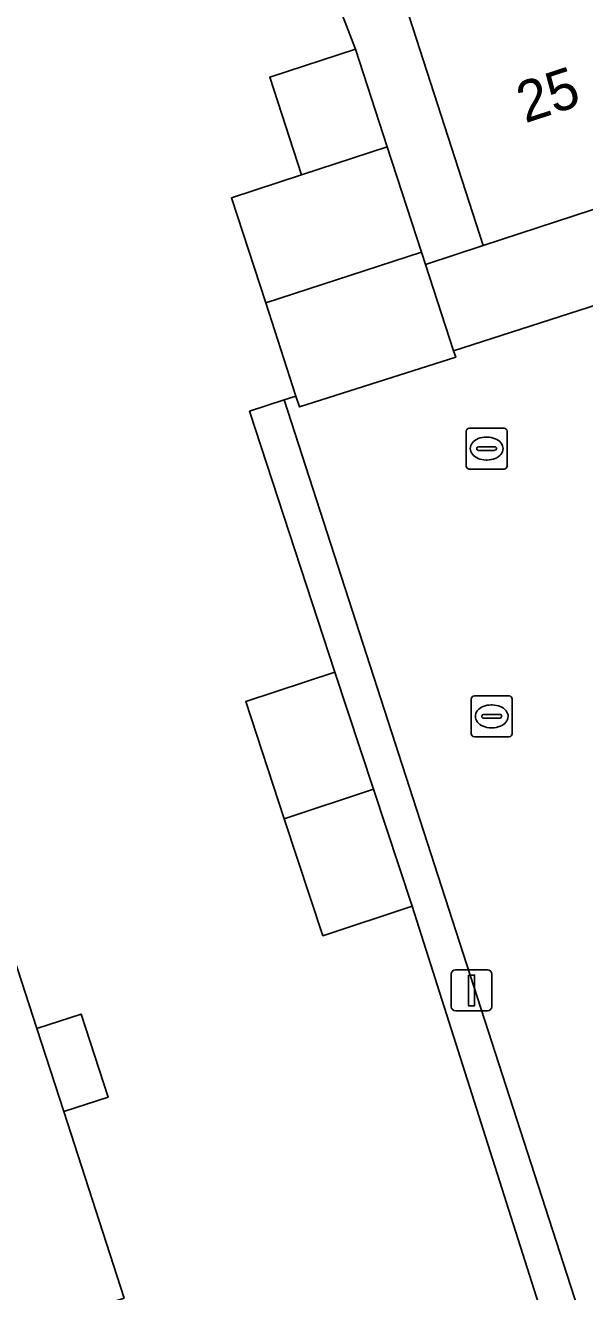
# Model space of a CAD drawing. Extents: x 159371 to 159986, y 382987 to 383597.
# Drawn here: x 159505.97 to 159519.66, y 383100.96 to 383131.92 of the extents above; entities that cross this region are included whole.
import ezdxf

# ---------------------------------------------------------------- set-up
doc = ezdxf.new("R2010")
doc.units = 0
for name, color, linetype in [('IMGEO_Erf', 7, 'Continuous'), ('IMGEO_Kolk', 7, 'Continuous'), ('IMGEO_Lichtmast', 7, 'Continuous'), ('IMGEO_Muur', 7, 'Continuous'), ('IMGEO_Pand', 7, 'Continuous'), ('IMGEO_Pand_nummerreeks', 7, 'Continuous'), ('IMGEO_Rijbaan_lokaal_open', 7, 'Continuous'), ('IMGEO_Rioolput', 7, 'Continuous'), ('IMGEO_Voetpad_open', 7, 'Continuous')]:
    doc.layers.add(name, color=color, linetype=linetype)

msp = doc.modelspace()

# ---------------------------------------------------------------- linework, layer by layer
at = {"layer": 'IMGEO_Erf'}
for points in [[(159519.44, 383097.832), (159515.44, 383110.383), (159513.255, 383109.662), (159512.311, 383112.525), (159511.367, 383115.388), (159513.551, 383116.108), (159511.46, 383122.485), (159512.311, 383122.762), (159512.597, 383122.856), (159511.855, 383125.134), (159511.017, 383127.705), (159512.735, 383128.265), (159511.956, 383130.652), (159514.052, 383131.335), (159513.335, 383133.207)], [(159505.418, 383109.985), (159506.256, 383107.397), (159507.341, 383107.748), (159507.999, 383105.715), (159506.914, 383105.364), (159508.39, 383100.803)]]:
    msp.add_lwpolyline(points, dxfattribs=at)
at = {"layer": 'IMGEO_Kolk'}
for p, q in [((159516.886, 383114.601), (159516.886, 383115.453)), ((159516.961, 383115.527), (159517.813, 383115.527)), ((159517.887, 383115.453), (159517.887, 383114.601)), ((159517.374, 383115.307), (159517.399, 383115.307)), ((159517.145, 383115.021), (159517.145, 383115.033)), ((159517.583, 383114.984), (159517.185, 383114.984)), ((159517.188, 383115.07), (159517.586, 383115.07)), ((159517.629, 383115.033), (159517.629, 383115.021)), ((159517.813, 383114.527), (159516.961, 383114.527)), ((159517.397, 383114.747), (159517.372, 383114.747))]:
    msp.add_line(p, q, dxfattribs=at)
for points in [[(159516.886, 383114.601), (159516.886, 383115.453)], [(159516.961, 383115.527), (159517.813, 383115.527)], [(159517.887, 383115.453), (159517.887, 383114.601)], [(159517.813, 383114.527), (159516.961, 383114.527)]]:
    msp.add_lwpolyline(points, dxfattribs=at)
for centre, radius, start, end in [((159516.963, 383115.451), 0.0765, 91.552, 178.448), ((159516.963, 383115.451), 0.0765, 91.552, 178.448), ((159517.811, 383115.451), 0.0765, 1.552, 88.448), ((159517.811, 383115.451), 0.0765, 1.552, 88.448), ((159517.185, 383115.03), 0.0403, 85.8775, 175.7526), ((159517.182, 383115.02), 0.0366, 178.938, 274.7102), ((159517.586, 383115.027), 0.043, 264.8664, 352.4533), ((159517.59, 383115.032), 0.0386, 1.7309, 96.639), ((159516.963, 383114.603), 0.0765, 181.552, 268.448), ((159516.963, 383114.603), 0.0765, 181.552, 268.448), ((159517.811, 383114.603), 0.0765, 271.552, 358.448), ((159517.811, 383114.603), 0.0765, 271.552, 358.448)]:
    msp.add_arc(centre, radius, start, end, dxfattribs=at)
for centre, major_axis, ratio, start_param, end_param in [((159517.373, 383115.027), (-0.387, 0.002), 0.722429, 4.712389, 7.853982), ((159517.398, 383115.027), (-0.39, 0.002), 0.717154, 1.570796, 4.712389)]:
    msp.add_ellipse(centre, major_axis=major_axis, ratio=ratio, start_param=start_param, end_param=end_param, dxfattribs=at)
at = {"layer": 'IMGEO_Lichtmast'}
for p, q in [((159516.397, 383107.928), (159516.397, 383108.728)), ((159516.397, 383108.728), (159516.397, 383107.928)), ((159516.497, 383108.828), (159517.287, 383108.828)), ((159517.287, 383108.828), (159516.497, 383108.828)), ((159517.387, 383108.728), (159517.387, 383107.928)), ((159517.387, 383107.928), (159517.387, 383108.728)), ((159517.287, 383107.828), (159516.497, 383107.828)), ((159516.497, 383107.828), (159517.287, 383107.828))]:
    msp.add_line(p, q, dxfattribs=at)
msp.add_lwpolyline([(159516.817, 383108.703), (159516.967, 383108.703), (159516.967, 383107.953), (159516.817, 383107.953), (159516.817, 383108.703)], dxfattribs=at)
for centre, start, end in [((159516.497, 383108.728), 90, 180), ((159516.497, 383108.728), 90, 180), ((159517.287, 383108.728), 0, 90), ((159517.287, 383108.728), 360, 90), ((159516.497, 383107.928), 180, 270), ((159516.497, 383107.928), 180, 270), ((159517.287, 383107.928), 270, 0), ((159517.287, 383107.928), 270, 0)]:
    msp.add_arc(centre, 0.1, start, end, dxfattribs=at)
at = {"layer": 'IMGEO_Muur'}
msp.add_lwpolyline([(159515.44, 383110.383), (159519.44, 383097.832)], dxfattribs=at)
at = {"layer": 'IMGEO_Pand'}
for points in [[(159519.81, 383136.532), (159514.513, 383134.798), (159517.178, 383126.538), (159522.489, 383128.274)], [(159514.052, 383131.335), (159511.956, 383130.652), (159512.735, 383128.265), (159514.83, 383128.948)], [(159514.83, 383128.948), (159512.735, 383128.265), (159511.017, 383127.705), (159511.855, 383125.134), (159515.668, 383126.377)], [(159515.668, 383126.377), (159511.855, 383125.134), (159512.597, 383122.856), (159512.682, 383122.594), (159516.506, 383123.807), (159516.455, 383123.963), (159515.767, 383126.073)], [(159514.496, 383113.246), (159513.551, 383116.108), (159511.367, 383115.388), (159512.311, 383112.525)], [(159514.496, 383113.246), (159512.311, 383112.525), (159513.255, 383109.662), (159515.44, 383110.383)], [(159506.914, 383105.364), (159506.256, 383107.397), (159505.418, 383109.985), (159496.539, 383107.119), (159497.738, 383103.406), (159496.604, 383103.029), (159497.122, 383101.449), (159497.227, 383101.484), (159497.296, 383101.275), (159498.317, 383101.61), (159499.504, 383097.934), (159508.39, 383100.803)], [(159506.256, 383107.397), (159506.914, 383105.364), (159507.999, 383105.715), (159507.341, 383107.748)]]:
    msp.add_lwpolyline(points, close=True, dxfattribs=at)
at = {"layer": 'IMGEO_Rijbaan_lokaal_open'}
msp.add_lwpolyline([(159523.837, 383120.403), (159543.244, 383126.59), (159541.49, 383132.018), (159516.455, 383123.963), (159516.506, 383123.807), (159512.682, 383122.594), (159512.597, 383122.856), (159512.311, 383122.762), (159522.735, 383090.553), (159526.812, 383091.837), (159526.127, 383093.955), (159550.697, 383101.96), (159549.018, 383107.169), (159530.567, 383101.218)], dxfattribs=at)
at = {"layer": 'IMGEO_Rioolput'}
for p, q in [((159516.761, 383121.148), (159516.761, 383122)), ((159516.836, 383122.074), (159517.688, 383122.074)), ((159517.762, 383122), (159517.762, 383121.148)), ((159517.249, 383121.854), (159517.274, 383121.854)), ((159517.02, 383121.568), (159517.02, 383121.58)), ((159517.458, 383121.531), (159517.06, 383121.531)), ((159517.063, 383121.617), (159517.461, 383121.617)), ((159517.504, 383121.58), (159517.504, 383121.568)), ((159517.688, 383121.074), (159516.836, 383121.074)), ((159517.272, 383121.294), (159517.247, 383121.294))]:
    msp.add_line(p, q, dxfattribs=at)
for points in [[(159516.761, 383121.148), (159516.761, 383122)], [(159516.836, 383122.074), (159517.688, 383122.074)], [(159517.762, 383122), (159517.762, 383121.148)], [(159517.688, 383121.074), (159516.836, 383121.074)]]:
    msp.add_lwpolyline(points, dxfattribs=at)
for centre, radius, start, end in [((159516.838, 383121.998), 0.0765, 91.552, 178.448), ((159516.838, 383121.998), 0.0765, 91.552, 178.448), ((159517.686, 383121.998), 0.0765, 1.552, 88.448), ((159517.686, 383121.998), 0.0765, 1.552, 88.448), ((159517.06, 383121.577), 0.0403, 85.8775, 175.7526), ((159517.057, 383121.567), 0.0366, 178.938, 274.7102), ((159517.461, 383121.574), 0.043, 264.8664, 352.4533), ((159517.465, 383121.579), 0.0386, 1.7309, 96.639), ((159516.838, 383121.15), 0.0765, 181.552, 268.448), ((159516.838, 383121.15), 0.0765, 181.552, 268.448), ((159517.686, 383121.15), 0.0765, 271.552, 358.448), ((159517.686, 383121.15), 0.0765, 271.552, 358.448)]:
    msp.add_arc(centre, radius, start, end, dxfattribs=at)
for centre, major_axis, ratio, start_param, end_param in [((159517.248, 383121.574), (-0.387, 0.002), 0.722429, 4.712389, 7.853982), ((159517.273, 383121.574), (-0.39, 0.002), 0.717154, 1.570796, 4.712389)]:
    msp.add_ellipse(centre, major_axis=major_axis, ratio=ratio, start_param=start_param, end_param=end_param, dxfattribs=at)
at = {"layer": 'IMGEO_Voetpad_open'}
for points in [[(159555.03, 383138.953), (159553.488, 383138.403), (159548.119, 383136.649), (159543.053, 383134.993), (159537.929, 383133.319), (159532.775, 383131.635), (159527.651, 383129.96), (159522.489, 383128.274), (159517.178, 383126.538), (159515.767, 383126.073), (159516.455, 383123.963), (159541.49, 383132.018), (159544.136, 383132.87), (159554.613, 383136.241)], [(159513.335, 383133.207), (159514.052, 383131.335), (159514.83, 383128.948), (159515.668, 383126.377), (159515.767, 383126.073), (159517.178, 383126.538), (159514.513, 383134.798)]]:
    msp.add_lwpolyline(points, dxfattribs=at)
msp.add_lwpolyline([(159522.735, 383090.553), (159512.311, 383122.762), (159511.46, 383122.485), (159513.551, 383116.108), (159514.496, 383113.246), (159515.44, 383110.383), (159519.44, 383097.832), (159520.384, 383094.97), (159521.329, 383092.107), (159521.915, 383090.295)], close=True, dxfattribs=at)

# ---------------------------------------------------------------- texts
at = {"layer": 'IMGEO_Pand_nummerreeks'}
msp.add_text('25', height=1, rotation=18.0958, dxfattribs=at).set_placement((159518.204, 383129.524))

doc.saveas('drawing.dxf')
